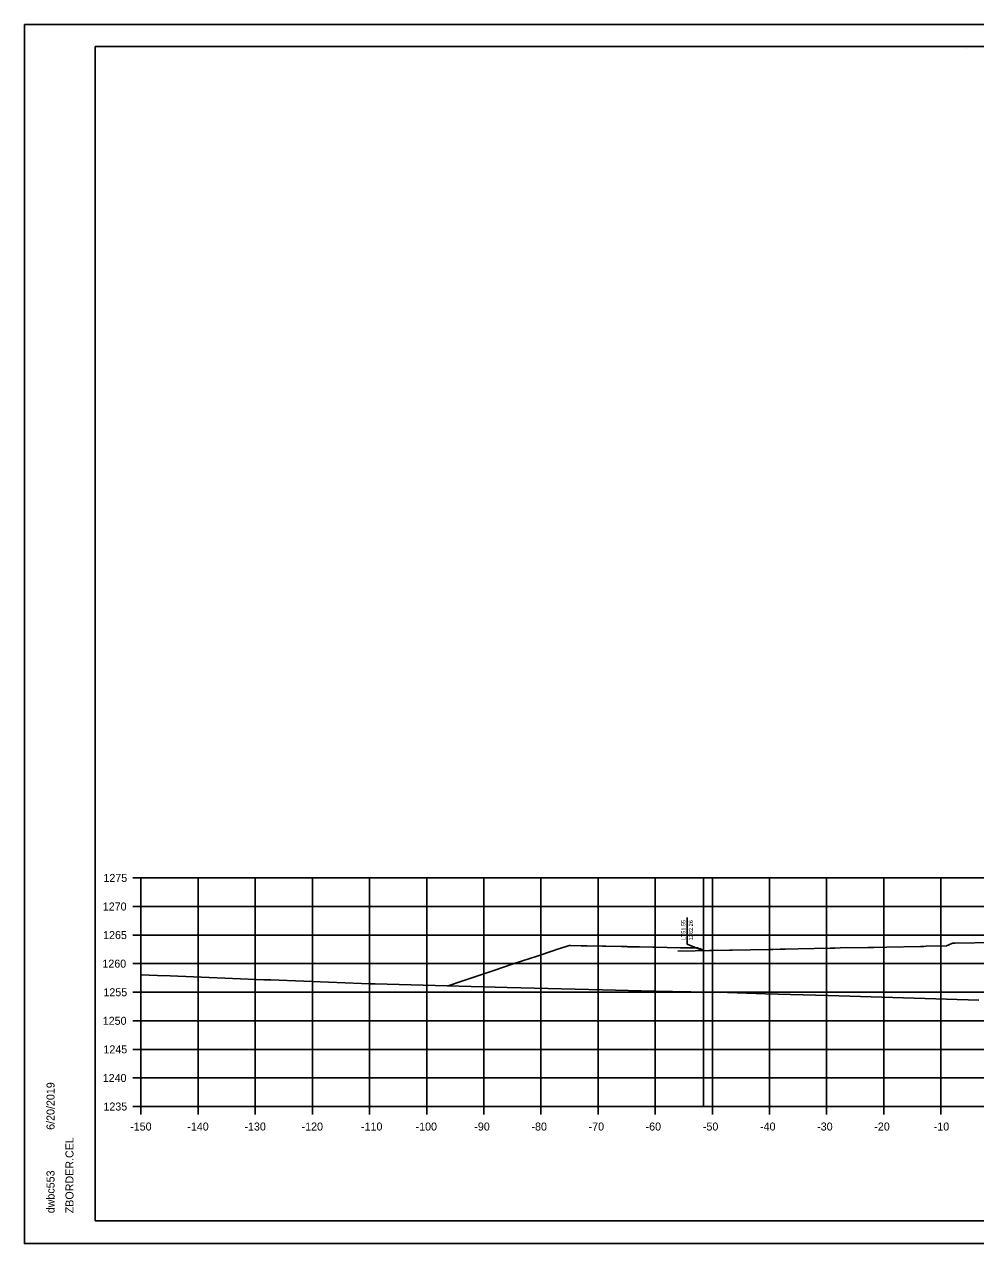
# Model space of a CAD drawing. Extents: x -70 to 701944, y -4 to 666871.
# Drawn here: x 663878.7 to 664045.2, y 658133.6 to 658346.9 of the extents above; entities that cross this region are included whole.
import ezdxf

# ---------------------------------------------------------------- set-up
doc = ezdxf.new("R2010")
doc.units = 0
for name, color, linetype in [('R_Axis', 7, 'Continuous'), ('R_Axis Annot', 7, 'Continuous'), ('R_Border', 7, 'Continuous'), ('R_Draft', 7, 'Continuous'), ('R_Exist Surface', 7, 'Continuous'), ('R_Fin Surface', 7, 'Continuous'), ('R_Grid', 7, 'Continuous'), ('R_No Plot', 7, 'Continuous')]:
    doc.layers.add(name, color=color, linetype=linetype)

msp = doc.modelspace()

# ---------------------------------------------------------------- linework, layer by layer
at = {"layer": 'R_Axis'}
for p, q in [((663897.75, 658197.57), (663899.15, 658197.57)), ((663899.15, 658157.57), (663899.15, 658197.57)), ((663897.75, 658192.57), (663899.15, 658192.57)), ((663897.75, 658187.57), (663899.15, 658187.57)), ((663897.75, 658182.57), (663899.15, 658182.57)), ((663897.75, 658177.57), (663899.15, 658177.57)), ((663897.75, 658172.57), (663899.15, 658172.57)), ((663897.75, 658167.57), (663899.15, 658167.57)), ((663897.75, 658162.57), (663899.15, 658162.57)), ((663897.75, 658157.57), (663899.15, 658157.57)), ((663899.15, 658157.57), (664199.15, 658157.57)), ((663899.15, 658156.17), (663899.15, 658157.57)), ((663909.15, 658156.17), (663909.15, 658157.57)), ((663919.15, 658156.17), (663919.15, 658157.57)), ((663929.15, 658156.17), (663929.15, 658157.57)), ((663939.15, 658156.17), (663939.15, 658157.57)), ((663949.15, 658156.17), (663949.15, 658157.57)), ((663959.15, 658156.17), (663959.15, 658157.57)), ((663969.15, 658156.17), (663969.15, 658157.57)), ((663979.15, 658156.17), (663979.15, 658157.57)), ((663989.15, 658156.17), (663989.15, 658157.57)), ((663999.15, 658156.17), (663999.15, 658157.57)), ((664009.15, 658156.17), (664009.15, 658157.57)), ((664019.15, 658156.17), (664019.15, 658157.57)), ((664029.15, 658156.17), (664029.15, 658157.57)), ((664039.15, 658156.17), (664039.15, 658157.57))]:
    msp.add_line(p, q, dxfattribs=at)
at = {"layer": 'R_Border'}
for p, q in [((663891.15, 658343.03), (664207.33, 658343.03)), ((663891.15, 658137.57), (663891.15, 658343.03)), ((664043.67, 658342.77), (664043.67, 658342.77)), ((664043.67, 658342.77), (664043.67, 658342.77)), ((663891.15, 658137.57), (663891.15, 658137.57)), ((664207.33, 658137.57), (663891.15, 658137.57))]:
    msp.add_line(p, q, dxfattribs=at)
at = {"layer": 'R_Draft'}
for p, q in [((663997.6, 658157.57), (663997.6, 658197.57)), ((663994.73, 658186.68), (663994.73, 658190.65)), ((663993.13, 658184.74), (664005.18, 658184.98))]:
    msp.add_line(p, q, dxfattribs=at)
for points in [[(663997.6, 658184.83), (663994.73, 658185.98), (663994.73, 658186.68)], [(663996.91, 658184.92), (663997.6, 658184.83), (663997.04, 658185.24)]]:
    msp.add_lwpolyline(points, dxfattribs=at)
at = {"layer": 'R_Exist Surface'}
msp.add_lwpolyline([(663899.15, 658180.59), (663902.04, 658180.48), (663904.26, 658180.41), (663920.63, 658179.76), (663921.86, 658179.72), (663939.23, 658179.03), (663939.44, 658179.03), (663940.16, 658179.01), (663963.22, 658178.42), (663979.95, 658178), (663988.97, 658177.77), (664001.77, 658177.5), (664008.47, 658177.31), (664019.42, 658176.97), (664045.79, 658176.18)], dxfattribs=at)
at = {"layer": 'R_Fin Surface'}
msp.add_lwpolyline([(663952.92, 658178.69), (663953.08, 658178.74), (663953.11, 658178.75), (663955.12, 658179.44), (663955.32, 658179.5), (663958.29, 658180.52), (663958.96, 658180.74), (663959.35, 658180.87), (663960.58, 658181.27), (663963.14, 658182.14), (663963.59, 658182.29), (663966.28, 658183.17), (663966.67, 658183.3), (663967.21, 658183.48), (663968.32, 658183.85), (663971.57, 658184.92), (663971.87, 658185.02), (663972.09, 658185.09), (663974.1, 658185.75), (663974.29, 658185.74), (663974.3, 658185.74), (663976.19, 658185.71), (663977.24, 658185.68), (663979.92, 658185.63), (663980.26, 658185.62), (663980.53, 658185.62), (663983.24, 658185.56), (663984.19, 658185.55), (663984.37, 658185.54), (663986.1, 658185.51), (663986.27, 658185.5), (663986.38, 658185.5), (663988.71, 658185.46), (663988.94, 658185.45), (663991.23, 658185.4), (663993.55, 658185.36), (663993.71, 658185.36), (663993.92, 658185.35), (663996.1, 658185.31), (663996.15, 658185.31), (663996.6, 658185.31), (663996.69, 658185.27), (663997.6, 658184.83), (663997.68, 658184.83), (663998.6, 658184.85), (664002.64, 658184.93), (664009.02, 658185.06), (664009.73, 658185.07), (664011, 658185.1), (664011.87, 658185.11), (664014.18, 658185.16), (664019.77, 658185.27), (664020.58, 658185.29), (664021.49, 658185.31), (664026.37, 658185.4), (664027.37, 658185.42), (664029.7, 658185.47), (664035.57, 658185.59), (664036.18, 658185.6), (664036.57, 658185.61), (664040.15, 658185.68), (664041.06, 658186.12), (664041.15, 658186.16), (664041.61, 658186.16), (664041.65, 658186.16), (664048.48, 658186.3)], dxfattribs=at)
at = {"layer": 'R_Grid'}
for p, q in [((663899.15, 658197.57), (664199.15, 658197.57)), ((663899.15, 658157.57), (663899.15, 658197.57)), ((663909.15, 658157.57), (663909.15, 658197.57)), ((663919.15, 658157.57), (663919.15, 658197.57)), ((663929.15, 658157.57), (663929.15, 658197.57)), ((663939.15, 658157.57), (663939.15, 658197.57)), ((663949.15, 658157.57), (663949.15, 658197.57)), ((663959.15, 658157.57), (663959.15, 658197.57)), ((663969.15, 658157.57), (663969.15, 658197.57)), ((663979.15, 658157.57), (663979.15, 658197.57)), ((663989.15, 658157.57), (663989.15, 658197.57)), ((663999.15, 658157.57), (663999.15, 658197.57)), ((664009.15, 658157.57), (664009.15, 658197.57)), ((664019.15, 658157.57), (664019.15, 658197.57)), ((664029.15, 658157.57), (664029.15, 658197.57)), ((664039.15, 658157.57), (664039.15, 658197.57)), ((663899.15, 658192.57), (664199.15, 658192.57)), ((663899.15, 658187.57), (664199.15, 658187.57)), ((663899.15, 658182.57), (664199.15, 658182.57)), ((663899.15, 658177.57), (664199.15, 658177.57)), ((663899.15, 658172.57), (664199.15, 658172.57)), ((663899.15, 658167.57), (664199.15, 658167.57)), ((663899.15, 658162.57), (664199.15, 658162.57)), ((663899.15, 658157.57), (664199.15, 658157.57))]:
    msp.add_line(p, q, dxfattribs=at)
at = {"layer": 'R_No Plot'}
for p, q in [((663878.75, 658346.92), (664212.09, 658346.92)), ((663878.75, 658133.59), (664212.09, 658133.59))]:
    msp.add_line(p, q, dxfattribs=at)
for points in [[(663878.75, 658346.92), (664212.09, 658346.92), (664212.09, 658133.58), (663878.75, 658133.58)], [(664125.07, 658343.03), (664125.07, 658333.15), (664160.81, 658333.15), (664160.81, 658330.23), (664184, 658330.23), (664184, 658305.89), (664207.33, 658305.89), (664207.33, 658137.57), (663891.15, 658137.57), (663891.15, 658343.03)]]:
    msp.add_lwpolyline(points, close=True, dxfattribs=at)

# ---------------------------------------------------------------- texts
at = {"layer": 'R_Axis Annot'}
for s, p in [('1275', (663892.58, 658196.87)), ('1270', (663892.46, 658191.87)), ('1265', (663892.52, 658186.87)), ('1260', (663892.4, 658181.87)), ('1255', (663892.58, 658176.87)), ('1250', (663892.46, 658171.87)), ('1245', (663892.58, 658166.87)), ('1240', (663892.46, 658161.87)), ('1235', (663892.58, 658156.87)), ('-150', (663897.26, 658153.37)), ('-140', (663907.26, 658153.37)), ('-130', (663917.26, 658153.37)), ('-120', (663927.26, 658153.37)), ('-110', (663937.66, 658153.37)), ('-100', (663947.21, 658153.37)), ('-90', (663957.49, 658153.37)), ('-80', (663967.49, 658153.37)), ('-70', (663977.49, 658153.37)), ('-60', (663987.46, 658153.37)), ('-50', (663997.49, 658153.37)), ('-40', (664007.49, 658153.37)), ('-30', (664017.49, 658153.37)), ('-20', (664027.49, 658153.37)), ('-10', (664037.89, 658153.37))]:
    msp.add_text(s, height=1.4, dxfattribs=at).set_placement(p)
at = {"layer": 'R_Border'}
for s, p in [('6/20/2019', (663884.02, 658153.49)), ('ZBORDER.CEL', (663887.34, 658138.89)), ('dwbc553', (663884.02, 658138.89))]:
    msp.add_text(s, height=1.4, rotation=90, dxfattribs=at).set_placement(p)
at = {"layer": 'R_Draft'}
for s, p in [('LT51.55', (663994.43, 658186.68)), ('1262.26', (663995.73, 658186.68))]:
    msp.add_text(s, height=0.7, rotation=90, dxfattribs=at).set_placement(p)

doc.saveas('drawing.dxf')
